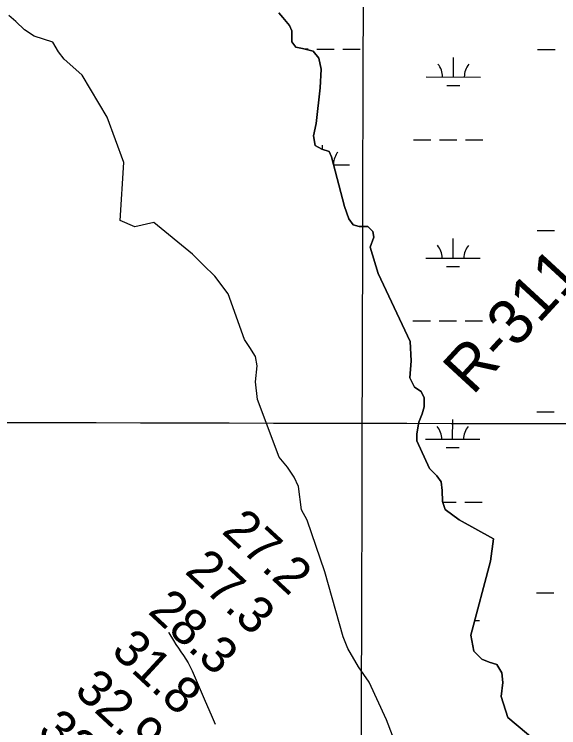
# Model space of a CAD drawing. Extents: x 3180038 to 3217926, y 922069 to 947485.
# Drawn here: x 3207139 to 3208139, y 939030 to 940340 of the extents above; entities that cross this region are included whole.
import ezdxf

# ---------------------------------------------------------------- set-up
doc = ezdxf.new("R2010")
doc.units = 0
for name, color, linetype in [('V-GRID-MAJR', 7, 'Continuous'), ('V-RIVR-RANG', 7, 'Continuous'), ('V-RIVR-RANG-IDEN', 7, 'Continuous'), ('V-SITE-VEGE', 7, 'Continuous'), ('V-TOPO-MINR', 7, 'Continuous'), ('V-TOPO-SHOR', 7, 'Continuous'), ('V-WETL-SWMP', 7, 'Continuous')]:
    doc.layers.add(name, color=color, linetype=linetype)

msp = doc.modelspace()

# ---------------------------------------------------------------- linework, layer by layer
at = {"layer": 'V-GRID-MAJR'}
for points in [[(3207753.6, 927465.8), (3207765.9, 933526.2), (3207778.3, 939589.3), (3207790.6, 945652.4), (3207790.6, 945655)], [(3184296.3, 939644.8), (3186905.4, 939637.9), (3192123.6, 939624.6), (3197341.9, 939612.1), (3202560.1, 939600.3), (3207778.3, 939589.3), (3212996.5, 939579.1), (3215605.6, 939574.2)]]:
    msp.add_spline(points, degree=3, dxfattribs=at)
at = {"layer": 'V-SITE-VEGE'}
for p, q in [((3207632.4, 940334.1), (3207624.9, 940342.9)), ((3207644.2, 940319.8), (3207632.4, 940334.1)), ((3207648.5, 940309.8), (3207644.2, 940319.8)), ((3207648.7, 940290), (3207648.5, 940309.8)), ((3207656.2, 940280.2), (3207648.7, 940290)), ((3207668.1, 940277.4), (3207656.2, 940280.2)), ((3207687.7, 940272.6), (3207668.1, 940277.4)), ((3207698.5, 940259.9), (3207687.7, 940272.6)), ((3207702.4, 940239.7), (3207698.5, 940259.9)), ((3207701.1, 940205), (3207702.4, 940239.7)), ((3207693.3, 940140), (3207701.1, 940205)), ((3207688.6, 940117.3), (3207693.3, 940140)), ((3207691.7, 940099.5), (3207688.6, 940117.3)), ((3207703.9, 940092.8), (3207691.7, 940099.5)), ((3207717.2, 940088.1), (3207703.9, 940092.8)), ((3207721.7, 940078.4), (3207717.2, 940088.1)), ((3207745.5, 939987.5), (3207721.7, 940078.4)), ((3207753.5, 939964.9), (3207745.5, 939987.5)), ((3207761.7, 939953.8), (3207753.5, 939964.9)), ((3207772.7, 939950.5), (3207761.7, 939953.8)), ((3207788.4, 939950.3), (3207772.7, 939950.5)), ((3207797.9, 939941.5), (3207788.4, 939950.3)), ((3207799.3, 939931), (3207797.9, 939941.5)), ((3207792.8, 939912.3), (3207799.3, 939931)), ((3207807.5, 939864), (3207792.8, 939912.3)), ((3207866, 939739.3), (3207807.5, 939864)), ((3207868.2, 939703.6), (3207866, 939739.3)), ((3207865.9, 939672.5), (3207868.2, 939703.6)), ((3207874.5, 939655.6), (3207865.9, 939672.5)), ((3207886.4, 939647.6), (3207874.5, 939655.6)), ((3207892, 939636), (3207886.4, 939647.6)), ((3207892, 939619.3), (3207892, 939636)), ((3207888.2, 939606.5), (3207892, 939619.3)), ((3207882.2, 939590.9), (3207888.2, 939606.5)), ((3207878.8, 939570), (3207882.2, 939590.9)), ((3207878.3, 939556.7), (3207878.8, 939570)), ((3207902.1, 939505.9), (3207878.3, 939556.7)), ((3207915.3, 939492.6), (3207902.1, 939505.9)), ((3207923.2, 939481.5), (3207915.3, 939492.6)), ((3207925.3, 939465.5), (3207923.2, 939481.5)), ((3207925.8, 939445.6), (3207925.3, 939465.5)), ((3207930.8, 939430.9), (3207925.8, 939445.6)), ((3207956.2, 939412), (3207930.8, 939430.9)), ((3208019.6, 939376.9), (3207956.2, 939412)), ((3208014, 939335.6), (3208019.6, 939376.9)), ((3207977.9, 939200.1), (3208014, 939335.6)), ((3207983, 939170.5), (3207977.9, 939200.1)), ((3207997.9, 939156.1), (3207983, 939170.5)), ((3208011.5, 939150.2), (3207997.9, 939156.1)), ((3208025.5, 939146.1), (3208011.5, 939150.2)), ((3208034.7, 939130.8), (3208025.5, 939146.1)), ((3208036.5, 939112.9), (3208034.7, 939130.8)), ((3208033.8, 939087.6), (3208036.5, 939112.9)), ((3208045.5, 939048.5), (3208033.8, 939087.6)), ((3208099.3, 939004), (3208045.5, 939048.5))]:
    msp.add_line(p, q, dxfattribs=at)
msp.add_lwpolyline([(3207855.6, 938958.3), (3207822.8, 939044.7), (3207791.1, 939113.9), (3207771.1, 939141.9), (3207751.9, 939175.8), (3207742.9, 939197.2), (3207709.3, 939316.3), (3207676.9, 939411.5), (3207666.4, 939430.4), (3207660.7, 939473.1), (3207653.2, 939490.3), (3207640.5, 939508.5), (3207625.2, 939527.2), (3207585.6, 939632.8), (3207582, 939665.5), (3207584.8, 939694.9), (3207582.2, 939711.7), (3207571.7, 939728.2), (3207561.9, 939743.2), (3207531.5, 939826.7), (3207507.1, 939859.5), (3207485.7, 939880.2), (3207466.3, 939899.5), (3207394.8, 939958), (3207360.2, 939950.2), (3207333.3, 939961.5), (3207340.2, 940068.2), (3207309.1, 940151.5), (3207263.2, 940228.2), (3207246.3, 940243.7), (3207230.2, 940257.6), (3207219.9, 940271.6), (3207209.7, 940288.8), (3207175.3, 940300.1), (3207157.4, 940312), (3207141.6, 940327.1), (3207128.3, 940337.8)], dxfattribs=at)
at = {"layer": 'V-TOPO-MINR'}
msp.add_lwpolyline([(3207422.1, 939205.5), (3207422.8, 939204), (3207431.4, 939190), (3207435.7, 939183.1), (3207440.2, 939176.2), (3207444.7, 939169.4), (3207449.4, 939162.7), (3207453.9, 939155.9), (3207458.2, 939148.9), (3207462, 939141.7), (3207465.4, 939134.3), (3207487.8, 939082.8), (3207502.2, 939049.6), (3207507.8, 939036.8)], dxfattribs=at)
at = {"layer": 'V-TOPO-SHOR'}
for points in [[(3207624.9, 940342.9), (3207632.4, 940334.1), (3207644.2, 940319.8), (3207648.5, 940309.8), (3207648.7, 940290), (3207656.2, 940280.2), (3207668.1, 940277.4), (3207687.7, 940272.6), (3207698.5, 940259.9), (3207702.4, 940239.7), (3207701.1, 940205), (3207693.3, 940140), (3207688.6, 940117.3), (3207691.7, 940099.5), (3207703.9, 940092.8), (3207717.2, 940088.1), (3207721.7, 940078.4), (3207745.5, 939987.5), (3207753.5, 939964.9), (3207761.7, 939953.8), (3207772.7, 939950.5), (3207788.4, 939950.3), (3207797.9, 939941.5), (3207799.3, 939931), (3207792.8, 939912.3), (3207807.5, 939864), (3207866, 939739.3), (3207868.2, 939703.6), (3207865.9, 939672.5), (3207874.5, 939655.6), (3207886.4, 939647.6), (3207892, 939636), (3207892, 939619.3), (3207888.2, 939606.5), (3207882.2, 939590.9), (3207878.8, 939570), (3207878.3, 939556.7), (3207902.1, 939505.9), (3207915.3, 939492.6), (3207923.2, 939481.5), (3207925.3, 939465.5), (3207925.8, 939445.6), (3207930.8, 939430.9), (3207956.2, 939412), (3208019.6, 939376.9), (3208014, 939335.6), (3207977.9, 939200.1), (3207983, 939170.5), (3207997.9, 939156.1), (3208011.5, 939150.2), (3208025.5, 939146.1), (3208034.7, 939130.8), (3208036.5, 939112.9), (3208033.8, 939087.6), (3208045.5, 939048.5), (3208099.3, 939004)], [(3207855.6, 938958.3), (3207822.8, 939044.7), (3207791.1, 939113.9), (3207771.1, 939141.9), (3207751.9, 939175.8), (3207742.9, 939197.2), (3207709.3, 939316.3), (3207676.9, 939411.5), (3207666.4, 939430.4), (3207660.7, 939473.1), (3207653.2, 939490.3), (3207640.5, 939508.5), (3207625.2, 939527.2), (3207585.6, 939632.8), (3207582, 939665.5), (3207584.8, 939694.9), (3207582.2, 939711.7), (3207571.7, 939728.2), (3207561.9, 939743.2), (3207531.5, 939826.7), (3207507.1, 939859.5), (3207485.7, 939880.2), (3207466.3, 939899.5), (3207394.8, 939958), (3207360.2, 939950.2), (3207333.3, 939961.5), (3207340.2, 940068.2), (3207309.1, 940151.5), (3207263.2, 940228.2), (3207246.3, 940243.7), (3207230.2, 940257.6), (3207219.9, 940271.6), (3207209.7, 940288.8), (3207175.3, 940300.1), (3207157.4, 940312), (3207141.6, 940327.1), (3207128.3, 940337.8)]]:
    msp.add_lwpolyline(points, dxfattribs=at)
at = {"layer": 'V-WETL-SWMP'}
for p, q in [((3207671.5, 940276.6), (3207678.6, 940276.6)), ((3207694.6, 940276.5), (3207726.6, 940276.4)), ((3207742.6, 940276.4), (3207774.6, 940276.3)), ((3208100.5, 940275.6), (3208132.5, 940275.5)), ((3207945.8, 940225.2), (3207945.9, 940261.2)), ((3207895.8, 940225.3), (3207995.8, 940225.1)), ((3207933.8, 940209.8), (3207957.8, 940209.8)), ((3207872.1, 940109.9), (3207904.1, 940109.9)), ((3207920.1, 940109.8), (3207952.1, 940109.8)), ((3207968.1, 940109.7), (3208000.1, 940109.7)), ((3207705, 940092.4), (3207705, 940099.9)), ((3207725.5, 940063.8), (3207755, 940063.8)), ((3208099.7, 939942.9), (3208131.7, 939942.9)), ((3207945, 939892.5), (3207945.1, 939928.5)), ((3207895, 939892.6), (3207995, 939892.4)), ((3207933, 939877.1), (3207957, 939877.1)), ((3207871.4, 939777.3), (3207903.4, 939777.2)), ((3207919.4, 939777.2), (3207951.4, 939777.1)), ((3207967.4, 939777.1), (3207999.4, 939777)), ((3208099, 939610.3), (3208131, 939610.2)), ((3207944.3, 939559.9), (3207944.4, 939595.9)), ((3207894.3, 939560), (3207994.3, 939559.7)), ((3207932.3, 939544.5), (3207956.3, 939544.4)), ((3207926.2, 939444.5), (3207950.6, 939444.4)), ((3207966.6, 939444.4), (3207998.6, 939444.3)), ((3208098.3, 939277.6), (3208130.2, 939277.5)), ((3207985.1, 939227.1), (3207993.5, 939227.1))]:
    msp.add_line(p, q, dxfattribs=at)
for points in [[(3207687.7, 940272.6), (3207668.1, 940277.4), (3207656.2, 940280.2), (3207648.7, 940290), (3207648.5, 940309.8), (3207644.2, 940319.8), (3207632.4, 940334.1), (3207624.9, 940342.9)], [(3208099.3, 939004), (3208045.5, 939048.5), (3208033.8, 939087.6), (3208036.5, 939112.9), (3208034.7, 939130.8), (3208025.5, 939146.1), (3208011.5, 939150.2), (3207997.9, 939156.1), (3207983, 939170.5), (3207977.9, 939200.1), (3208014, 939335.6), (3208019.6, 939376.9), (3207956.2, 939412), (3207930.8, 939430.9), (3207925.8, 939445.6), (3207925.3, 939465.5), (3207923.2, 939481.5), (3207915.3, 939492.6), (3207902.1, 939505.9), (3207878.3, 939556.7), (3207878.8, 939570), (3207882.2, 939590.9), (3207888.2, 939606.5), (3207892, 939619.3), (3207892, 939636), (3207886.4, 939647.6), (3207874.5, 939655.6), (3207865.9, 939672.5), (3207868.2, 939703.6), (3207866, 939739.3), (3207807.5, 939864), (3207792.8, 939912.3), (3207799.3, 939931), (3207797.9, 939941.5), (3207788.4, 939950.3), (3207772.7, 939950.5), (3207761.7, 939953.8), (3207753.5, 939964.9), (3207745.5, 939987.5), (3207721.7, 940078.4), (3207717.2, 940088.1), (3207703.9, 940092.8), (3207691.7, 940099.5), (3207688.6, 940117.3), (3207693.3, 940140), (3207701.1, 940205), (3207702.4, 940239.7), (3207698.5, 940259.9), (3207687.7, 940272.6)]]:
    msp.add_lwpolyline(points, dxfattribs=at)
for centre, start, end in [((3207890.6, 940225.8), 359.099, 40.6427), ((3208001, 940225.6), 139.099, 180.6427), ((3207760.2, 940064.2), 139.099, 177.3562), ((3207889.8, 939893.1), 359.099, 40.6427), ((3208000.3, 939892.9), 139.099, 180.6427), ((3207889.1, 939560.5), 359.099, 40.6427), ((3207999.5, 939560.2), 139.099, 180.6427)]:
    msp.add_arc(centre, 35.2, start, end, dxfattribs=at)

# ---------------------------------------------------------------- texts
at = {"layer": 'V-RIVR-RANG'}
for s, p in [('27.2', (3207517.9, 939388.8)), ('27.3', (3207450.2, 939315.2)), ('28.3', (3207382.4, 939241.6)), ('31.8', (3207314.7, 939168.1)), ('32.9', (3207246.8, 939094.7)), ('32.2', (3207179.2, 939020.9))]:
    msp.add_text(s, height=67, rotation=317.2183, dxfattribs=at).set_placement(p)
at = {"layer": 'V-RIVR-RANG-IDEN'}
msp.add_text('R-311.1', height=83, rotation=47.362, dxfattribs=at).set_placement((3207981.3, 939639.1))

doc.saveas('drawing.dxf')
